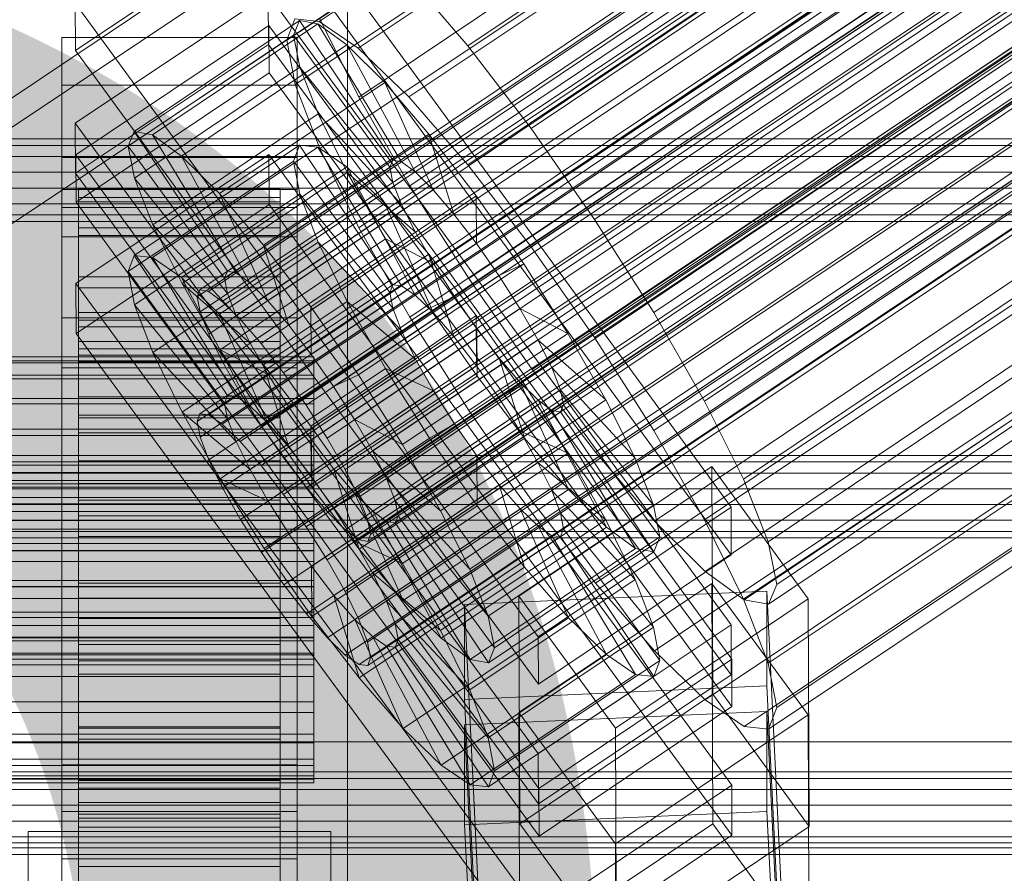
# Model space of a CAD drawing. Header units: millimetres. Extents: x -2233 to 65662, y -50530 to 6847.
# Tile 266 of 656: x 130 to 189, y -33404 to -33353. Entities that reach past the tile are written whole.
import ezdxf

# ---------------------------------------------------------------- set-up
doc = ezdxf.new("R2010")
doc.units = ezdxf.units.MM
for name, color, linetype, lineweight in [('COTAS_O', 1, 'Continuous', 0), ('COTAS_P', 1, 'Continuous', 0), ('frontal_C01', 7, 'Continuous', 0), ('frontal_C01-mix', 7, 'Continuous', 0), ('frontal_C02', 7, 'Continuous', 0), ('frontal_C03', 7, 'Continuous', 0), ('frontal_secador', 7, 'Continuous', 0)]:
    doc.layers.add(name, color=color, linetype=linetype, lineweight=lineweight)
doc.dimstyles.new('R19_100', dxfattribs={"dimtxt": 250, "dimasz": 150, "dimexe": 150, "dimexo": 80, "dimgap": 100, "dimtad": 1, "dimtih": 1, "dimtoh": 1, "dimdsep": 46, "dimcen": 0.09, "dimadec": 0, "dimazin": 0, "dimtfac": 1, "dimtdec": 4, "dimtofl": 0, "dimtmove": 0, "dimatfit": 3, "dimfxl": 1, "dimtolj": 1, "dimtzin": 0, "dimarcsym": 0})

# ---------------------------------------------------------------- blocks, each defined once
blk = doc.blocks.new('DIM_R32_39')
at = {"layer": 'COTAS_O'}
for p, q in [((-1725, -33700), (-1575, -33655)), ((1725, -33700), (1575, -33655)), ((-1725, -34400), (-1725, -33700)), ((-1725, -33700), (1725, -33700)), ((-1725, -33700), (-1575, -33745)), ((1725, -33700), (1575, -33745)), ((1725, -34400), (1725, -33700))]:
    blk.add_line(p, q, dxfattribs=at)
blk.add_text('3450 O', height=250, dxfattribs=at).set_placement((0, -33600))
blk = doc.blocks.new('DIM_R32_40')
at = {"layer": 'COTAS_P'}
for p, q in [((-150, -32200), (550, -32200)), ((550, -32200), (505, -32350)), ((550, -34800), (550, -32200)), ((550, -32200), (595, -32350)), ((550, -34800), (505, -34650)), ((550, -34800), (595, -34650)), ((-150, -34800), (550, -34800))]:
    blk.add_line(p, q, dxfattribs=at)
blk.add_text('2600 P', height=250, rotation=90, dxfattribs=at).set_placement((450, -33500))

msp = doc.modelspace()

# ---------------------------------------------------------------- linework, layer by layer
at = {"layer": 'frontal_C01'}
for p, q in [((141.218, -33369.091), (355.017, -33225.403)), ((141.731, -33369.185), (355.53, -33225.496)), ((141.045, -33369.507), (354.844, -33225.819)), ((142.549, -33369.782), (356.348, -33226.094)), ((141.224, -33370.406), (355.022, -33226.717)), ((143.617, -33370.843), (357.415, -33227.155)), ((141.742, -33371.725), (355.541, -33228.037)), ((144.861, -33372.295), (358.659, -33228.606)), ((142.565, -33373.375), (356.363, -33229.686)), ((359.995, -33230.35), (146.196, -33374.038)), ((157.152, -33354.579), (341.461, -33230.71)), ((143.635, -33375.243), (357.434, -33231.554)), ((147.533, -33375.955), (361.332, -33232.266)), ((144.881, -33377.202), (358.68, -33233.514)), ((150.672, -33357.627), (334.981, -33233.758)), ((148.779, -33377.914), (362.578, -33234.225)), ((146.218, -33379.119), (360.017, -33235.43)), ((149.85, -33379.782), (363.648, -33236.094)), ((345.231, -33235.63), (160.922, -33359.5)), ((147.554, -33380.862), (361.352, -33237.174)), ((150.672, -33381.432), (364.471, -33237.743)), ((148.798, -33382.314), (362.596, -33238.625)), ((151.191, -33382.751), (364.989, -33239.062)), ((153.694, -33362.9), (338.003, -33239.03)), ((149.865, -33383.374), (363.664, -33239.686)), ((151.369, -33383.649), (365.168, -33239.961)), ((150.683, -33383.972), (364.482, -33240.284)), ((151.196, -33384.066), (364.995, -33240.377)), ((164.693, -33364.909), (349.002, -33241.039)), ((157.211, -33368.429), (341.52, -33244.56)), ((168.21, -33370.438), (352.519, -33246.569)), ((160.982, -33373.838), (345.291, -33249.969)), ((171.232, -33375.71), (355.541, -33251.841)), ((164.752, -33378.759), (349.061, -33254.889)), ((173.554, -33380.366), (357.863, -33256.497)), ((168.263, -33382.855), (352.572, -33258.986)), ((175.016, -33384.089), (359.326, -33260.22)), ((171.275, -33385.849), (355.584, -33261.98)), ((175.521, -33386.624), (359.83, -33262.755)), ((173.584, -33387.535), (357.893, -33263.666)), ((175.032, -33387.8), (359.341, -33263.931)), ((130, -33357.709), (228.298, -33291.645)), ((145.277, -33344.323), (172.809, -33382.034)), ((145.289, -33347.146), (133.821, -33354.853)), ((172.821, -33384.857), (145.289, -33347.146)), ((153.641, -33350.482), (157.152, -33354.579)), ((133.821, -33354.853), (133.809, -33352.03)), ((161.341, -33389.742), (133.809, -33352.03)), ((137.313, -33359.671), (147.143, -33353.064)), ((138.396, -33359.868), (148.226, -33353.262)), ((147.143, -33353.064), (146.777, -33353.944)), ((148.226, -33353.262), (147.143, -33353.064)), ((147.143, -33353.064), (152.686, -33361.383)), ((149.953, -33354.524), (148.226, -33353.262)), ((148.226, -33353.262), (153.199, -33361.477)), ((150.672, -33357.627), (148.35, -33352.971)), ((133.847, -33361.063), (145.315, -33353.355)), ((145.315, -33353.355), (145.327, -33356.178)), ((145.315, -33353.355), (172.847, -33391.066)), ((133, -33356.907), (133, -33354.084)), ((133, -33354.084), (147, -33354.084)), ((133, -33400.132), (133, -33354.084)), ((136.948, -33360.55), (146.777, -33353.944)), ((146.777, -33353.944), (152.513, -33361.8)), ((146.777, -33353.944), (147.155, -33355.84)), ((147, -33354.084), (147, -33356.907)), ((147, -33354.084), (147, -33400.132)), ((133.821, -33354.853), (161.353, -33392.564)), ((140.123, -33361.13), (149.953, -33354.524)), ((152.207, -33356.763), (149.953, -33354.524)), ((149.953, -33354.524), (154.017, -33362.075)), ((157.152, -33354.579), (160.922, -33359.5)), ((145.327, -33356.178), (133.859, -33363.885)), ((137.325, -33362.447), (147.155, -33355.84)), ((172.859, -33393.889), (145.327, -33356.178)), ((147.155, -33355.84), (152.692, -33362.698)), ((147.155, -33355.84), (148.249, -33358.625)), ((142.377, -33363.369), (152.207, -33356.763)), ((154.833, -33359.827), (152.207, -33356.763)), ((152.207, -33356.763), (155.085, -33363.136)), ((147, -33356.907), (133, -33356.907)), ((133, -33356.907), (133, -33402.955)), ((147, -33402.955), (147, -33356.907)), ((153.694, -33362.9), (150.672, -33357.627)), ((138.419, -33365.231), (148.249, -33358.625)), ((148.249, -33358.625), (153.21, -33364.017)), ((148.249, -33358.625), (149.985, -33362.108)), ((136.948, -33360.55), (137.313, -33359.671)), ((142.856, -33367.99), (137.313, -33359.671)), ((137.313, -33359.671), (138.396, -33359.868)), ((160.922, -33359.5), (164.693, -33364.909)), ((143.369, -33368.084), (138.396, -33359.868)), ((138.396, -33359.868), (140.123, -33361.13)), ((145.003, -33366.434), (154.833, -33359.827)), ((157.653, -33363.508), (154.833, -33359.827)), ((154.833, -33359.827), (156.329, -33364.587)), ((142.683, -33368.406), (136.948, -33360.55)), ((137.325, -33362.447), (136.948, -33360.55)), ((133.859, -33363.885), (133.847, -33361.063)), ((161.379, -33398.774), (133.847, -33361.063)), ((144.188, -33368.681), (140.123, -33361.13)), ((140.123, -33361.13), (142.377, -33363.369)), ((152.686, -33361.383), (142.856, -33367.99)), ((152.513, -33361.8), (152.686, -33361.383)), ((152.686, -33361.383), (153.199, -33361.477)), ((152.513, -33361.8), (142.683, -33368.406)), ((153.199, -33361.477), (143.369, -33368.084)), ((152.692, -33362.698), (152.513, -33361.8)), ((153.199, -33361.477), (154.017, -33362.075)), ((142.862, -33369.305), (137.325, -33362.447)), ((138.419, -33365.231), (137.325, -33362.447)), ((140.156, -33368.714), (149.985, -33362.108)), ((154.017, -33362.075), (144.188, -33368.681)), ((149.985, -33362.108), (154.033, -33365.667)), ((149.985, -33362.108), (152.246, -33366.052)), ((154.017, -33362.075), (155.085, -33363.136)), ((133, -33365.939), (133, -33363.116)), ((133, -33363.116), (147, -33363.116)), ((133, -33409.164), (133, -33363.116)), ((134, -33373.079), (134, -33363.082)), ((134, -33363.082), (134, -33363.609)), ((134, -33363.082), (146, -33363.082)), ((134, -33363.849), (134, -33363.082)), ((152.692, -33362.698), (142.862, -33369.305)), ((155.085, -33363.136), (145.255, -33369.742)), ((146, -33363.609), (146, -33363.082)), ((146, -33363.082), (146, -33373.079)), ((146, -33363.082), (146, -33363.849)), ((147, -33363.116), (147, -33365.939)), ((147, -33363.116), (147, -33409.164)), ((153.21, -33364.017), (152.692, -33362.698)), ((157.211, -33368.429), (153.694, -33362.9)), ((155.085, -33363.136), (156.329, -33364.587)), ((134, -33373.329), (134, -33363.609)), ((134, -33363.609), (134, -33365.395)), ((134, -33363.609), (146, -33363.609)), ((145.255, -33369.742), (142.377, -33363.369)), ((142.377, -33363.369), (145.003, -33366.434)), ((146, -33365.395), (146, -33363.609)), ((146, -33363.609), (146, -33373.329)), ((157.653, -33363.508), (147.823, -33370.114)), ((157.665, -33366.331), (157.653, -33363.508)), ((160.474, -33367.554), (157.653, -33363.508)), ((133.859, -33363.885), (161.391, -33401.596)), ((134, -33373.442), (134, -33363.849)), ((134, -33363.849), (146, -33363.849)), ((134, -33365.858), (134, -33363.849)), ((153.21, -33364.017), (143.38, -33370.624)), ((146, -33363.849), (146, -33373.442)), ((146, -33363.849), (146, -33365.858)), ((154.033, -33365.667), (153.21, -33364.017)), ((156.329, -33364.587), (146.499, -33371.193)), ((156.329, -33364.587), (157.665, -33366.331)), ((164.693, -33364.909), (168.21, -33370.438)), ((134, -33374.175), (134, -33365.395)), ((134, -33365.395), (134, -33368.318)), ((134, -33365.395), (146, -33365.395)), ((143.38, -33370.624), (138.419, -33365.231)), ((140.156, -33368.714), (138.419, -33365.231)), ((146, -33368.318), (146, -33365.395)), ((146, -33365.395), (146, -33374.175)), ((147, -33365.939), (133, -33365.939)), ((133, -33365.939), (133, -33411.987)), ((134, -33374.394), (134, -33365.858)), ((134, -33365.858), (146, -33365.858)), ((134, -33368.972), (134, -33365.858)), ((142.416, -33372.658), (152.246, -33366.052)), ((154.033, -33365.667), (144.203, -33372.274)), ((146, -33365.858), (146, -33374.394)), ((146, -33365.858), (146, -33368.972)), ((147, -33411.987), (147, -33365.939)), ((152.246, -33366.052), (155.103, -33367.535)), ((152.246, -33366.052), (154.877, -33370.187)), ((155.103, -33367.535), (154.033, -33365.667)), ((146.499, -33371.193), (145.003, -33366.434)), ((145.003, -33366.434), (147.823, -33370.114)), ((147.835, -33372.937), (157.665, -33366.331)), ((157.665, -33366.331), (159.001, -33368.247)), ((155.103, -33367.535), (145.274, -33374.142)), ((150.644, -33374.161), (160.474, -33367.554)), ((156.35, -33369.495), (155.103, -33367.535)), ((160.474, -33367.554), (159.001, -33368.247)), ((163.105, -33371.69), (160.474, -33367.554)), ((134, -33375.559), (134, -33368.318)), ((134, -33368.318), (134, -33372.178)), ((134, -33368.318), (146, -33368.318)), ((142.856, -33367.99), (142.683, -33368.406)), ((142.683, -33368.406), (142.862, -33369.305)), ((143.369, -33368.084), (142.856, -33367.99)), ((144.188, -33368.681), (143.369, -33368.084)), ((146, -33372.178), (146, -33368.318)), ((146, -33368.318), (146, -33375.559)), ((159.001, -33368.247), (149.171, -33374.854)), ((160.982, -33373.838), (157.211, -33368.429)), ((159.001, -33368.247), (160.247, -33370.206)), ((134, -33375.869), (134, -33368.972)), ((134, -33368.972), (146, -33368.972)), ((134, -33372.98), (134, -33368.972)), ((144.203, -33372.274), (140.156, -33368.714)), ((142.416, -33372.658), (140.156, -33368.714)), ((145.255, -33369.742), (144.188, -33368.681)), ((146, -33368.972), (146, -33375.869)), ((146, -33368.972), (146, -33372.98)), ((141.045, -33369.507), (141.218, -33369.091)), ((141.224, -33370.406), (141.045, -33369.507)), ((141.218, -33369.091), (141.731, -33369.185)), ((141.731, -33369.185), (142.549, -33369.782)), ((142.862, -33369.305), (143.38, -33370.624)), ((156.35, -33369.495), (146.52, -33376.101)), ((154.877, -33370.187), (156.35, -33369.495)), ((157.686, -33371.411), (156.35, -33369.495)), ((142.549, -33369.782), (143.617, -33370.843)), ((145.047, -33376.794), (154.877, -33370.187)), ((146.499, -33371.193), (145.255, -33369.742)), ((147.823, -33370.114), (147.835, -33372.937)), ((147.823, -33370.114), (150.644, -33374.161)), ((160.247, -33370.206), (150.417, -33376.813)), ((154.877, -33370.187), (157.698, -33374.234)), ((163.105, -33371.69), (160.247, -33370.206)), ((160.247, -33370.206), (161.318, -33372.075)), ((141.742, -33371.725), (141.224, -33370.406)), ((143.38, -33370.624), (144.203, -33372.274)), ((143.617, -33370.843), (144.861, -33372.295)), ((168.21, -33370.438), (171.232, -33375.71)), ((147.835, -33372.937), (146.499, -33371.193)), ((157.686, -33371.411), (147.856, -33378.018)), ((157.698, -33374.234), (157.686, -33371.411)), ((159.022, -33373.155), (157.686, -33371.411)), ((142.565, -33373.375), (141.742, -33371.725)), ((153.275, -33378.297), (163.105, -33371.69)), ((165.365, -33375.634), (163.105, -33371.69)), ((134, -33377.388), (134, -33372.178)), ((134, -33372.178), (134, -33376.713)), ((134, -33372.178), (146, -33372.178)), ((144.203, -33372.274), (145.274, -33374.142)), ((144.861, -33372.295), (146.196, -33374.038)), ((146, -33376.713), (146, -33372.178)), ((146, -33372.178), (146, -33377.388)), ((161.318, -33372.075), (151.488, -33378.681)), ((165.365, -33375.634), (161.318, -33372.075)), ((161.318, -33372.075), (162.14, -33373.724)), ((-148, -33373.079), (148, -33373.079)), ((134, -33377.767), (134, -33372.98)), ((134, -33372.98), (146, -33372.98)), ((134, -33377.607), (134, -33372.98)), ((134, -33373.329), (134, -33373.079)), ((146, -33373.079), (134, -33373.079)), ((134, -33373.079), (134, -33373.442)), ((145.274, -33374.142), (142.416, -33372.658)), ((145.047, -33376.794), (142.416, -33372.658)), ((146, -33372.98), (146, -33377.767)), ((146, -33372.98), (146, -33377.607)), ((146, -33373.079), (146, -33373.329)), ((146, -33373.442), (146, -33373.079)), ((149.171, -33374.854), (147.835, -33372.937)), ((148, -33373.329), (148, -33373.079)), ((148, -33373.079), (148, -33373.442)), ((159.022, -33373.155), (149.192, -33379.761)), ((160.518, -33377.914), (159.022, -33373.155)), ((160.266, -33374.606), (159.022, -33373.155)), ((-148, -33373.329), (148, -33373.329)), ((-148, -33373.442), (148, -33373.442)), ((134, -33374.175), (134, -33373.329)), ((146, -33373.329), (134, -33373.329)), ((146, -33373.442), (134, -33373.442)), ((134, -33373.442), (134, -33374.394)), ((143.635, -33375.243), (142.565, -33373.375)), ((146, -33373.329), (146, -33374.175)), ((146, -33374.394), (146, -33373.442)), ((148, -33374.175), (148, -33373.329)), ((148, -33373.442), (148, -33374.394)), ((162.14, -33373.724), (152.311, -33380.331)), ((167.102, -33379.117), (162.14, -33373.724)), ((162.14, -33373.724), (162.659, -33375.043)), ((-148, -33374.175), (148, -33374.175)), ((134, -33375.559), (134, -33374.175)), ((146, -33374.175), (134, -33374.175)), ((145.274, -33374.142), (146.52, -33376.101)), ((146, -33374.175), (146, -33375.559)), ((146.196, -33374.038), (147.533, -33375.955)), ((147.868, -33380.84), (157.698, -33374.234)), ((148, -33375.559), (148, -33374.175)), ((149.171, -33374.854), (150.644, -33374.161)), ((150.644, -33374.161), (153.275, -33378.297)), ((157.698, -33374.234), (160.518, -33377.914)), ((164.752, -33378.759), (160.982, -33373.838)), ((-148, -33374.394), (148, -33374.394)), ((146, -33374.394), (134, -33374.394)), ((134, -33374.394), (134, -33375.869)), ((146, -33375.869), (146, -33374.394)), ((148, -33374.394), (148, -33375.869)), ((150.417, -33376.813), (149.171, -33374.854)), ((160.266, -33374.606), (150.436, -33381.213)), ((163.144, -33380.979), (160.266, -33374.606)), ((161.333, -33375.667), (160.266, -33374.606)), ((144.881, -33377.202), (143.635, -33375.243)), ((162.659, -33375.043), (152.829, -33381.65)), ((168.196, -33381.902), (162.659, -33375.043)), ((162.659, -33375.043), (162.837, -33375.942)), ((-148, -33375.559), (148, -33375.559)), ((-148, -33375.869), (148, -33375.869)), ((134, -33377.388), (134, -33375.559)), ((146, -33375.559), (134, -33375.559)), ((146, -33375.869), (134, -33375.869)), ((134, -33375.869), (134, -33377.767)), ((146.52, -33376.101), (145.047, -33376.794)), ((146, -33375.559), (146, -33377.388)), ((146, -33377.767), (146, -33375.869)), ((146.52, -33376.101), (147.856, -33378.018)), ((147.533, -33375.955), (148.779, -33377.914)), ((148, -33377.388), (148, -33375.559)), ((148, -33375.869), (148, -33377.767)), ((161.333, -33375.667), (151.503, -33382.273)), ((162.837, -33375.942), (153.008, -33382.548)), ((155.535, -33382.24), (165.365, -33375.634)), ((165.397, -33383.218), (161.333, -33375.667)), ((162.151, -33376.265), (161.333, -33375.667)), ((162.837, -33375.942), (162.664, -33376.358)), ((168.573, -33383.798), (162.837, -33375.942)), ((167.102, -33379.117), (165.365, -33375.634)), ((171.232, -33375.71), (173.554, -33380.366)), ((162.151, -33376.265), (152.321, -33382.871)), ((162.664, -33376.358), (152.835, -33382.965)), ((167.125, -33384.48), (162.151, -33376.265)), ((162.664, -33376.358), (162.151, -33376.265)), ((168.208, -33384.678), (162.664, -33376.358)), ((134, -33376.713), (134, -33379.536)), ((146, -33376.713), (134, -33376.713)), ((134, -33376.713), (134, -33381.614)), ((146.218, -33379.119), (144.881, -33377.202)), ((147.868, -33380.84), (145.047, -33376.794)), ((146, -33379.536), (146, -33376.713)), ((146, -33381.614), (146, -33376.713)), ((151.488, -33378.681), (150.417, -33376.813)), ((150.417, -33376.813), (153.275, -33378.297)), ((-148, -33377.388), (148, -33377.388)), ((-148, -33377.767), (148, -33377.767)), ((134, -33379.536), (134, -33377.388)), ((146, -33377.388), (134, -33377.388)), ((134, -33379.959), (134, -33377.607)), ((134, -33377.607), (146, -33377.607)), ((134, -33382.539), (134, -33377.607)), ((146, -33377.767), (134, -33377.767)), ((134, -33377.767), (134, -33379.959)), ((146, -33377.388), (146, -33379.536)), ((146, -33377.607), (146, -33379.959)), ((146, -33377.607), (146, -33382.539)), ((146, -33379.959), (146, -33377.767)), ((148, -33379.536), (148, -33377.388)), ((148, -33377.767), (148, -33379.959)), ((147.856, -33378.018), (147.868, -33380.84)), ((147.856, -33378.018), (149.192, -33379.761)), ((148.779, -33377.914), (149.85, -33379.782)), ((150.688, -33384.521), (160.518, -33377.914)), ((153.275, -33378.297), (155.535, -33382.24)), ((160.518, -33377.914), (163.144, -33380.979)), ((152.311, -33380.331), (151.488, -33378.681)), ((151.488, -33378.681), (155.535, -33382.24)), ((168.263, -33382.855), (164.752, -33378.759)), ((148, -33379.536), (-148, -33379.536)), ((134, -33379.536), (146, -33379.536)), ((134, -33381.857), (134, -33379.536)), ((146, -33379.536), (146, -33381.857)), ((147.554, -33380.862), (146.218, -33379.119)), ((148, -33381.857), (148, -33379.536)), ((157.272, -33385.723), (167.102, -33379.117)), ((160.19, -33387.324), (171.658, -33379.616)), ((168.196, -33381.902), (167.102, -33379.117)), ((171.658, -33379.616), (171.715, -33393.164)), ((171.658, -33379.616), (177.394, -33387.473)), ((-148, -33379.959), (148, -33379.959)), ((146, -33379.959), (134, -33379.959)), ((134, -33379.959), (134, -33382.295)), ((146, -33382.295), (146, -33379.959)), ((148, -33379.959), (148, -33382.295)), ((149.192, -33379.761), (150.688, -33384.521)), ((149.192, -33379.761), (150.436, -33381.213)), ((149.85, -33379.782), (150.672, -33381.432)), ((152.829, -33381.65), (152.311, -33380.331)), ((152.311, -33380.331), (157.272, -33385.723)), ((173.554, -33380.366), (175.016, -33384.089)), ((148.798, -33382.314), (147.554, -33380.862)), ((150.688, -33384.521), (147.868, -33380.84)), ((150.436, -33381.213), (153.314, -33387.585)), ((150.436, -33381.213), (151.503, -33382.273)), ((153.314, -33387.585), (163.144, -33380.979)), ((163.144, -33380.979), (165.397, -33383.218)), ((-148, -33381.857), (148, -33381.857)), ((134, -33381.857), (134, -33381.614)), ((134, -33381.614), (134, -33386.546)), ((134, -33381.614), (146, -33381.614)), ((134, -33384.193), (134, -33381.857)), ((146, -33381.857), (134, -33381.857)), ((146, -33386.546), (146, -33381.614)), ((146, -33381.614), (146, -33381.857)), ((146, -33381.857), (146, -33384.193)), ((148, -33384.193), (148, -33381.857)), ((150.672, -33381.432), (151.191, -33382.751)), ((153.008, -33382.548), (152.829, -33381.65)), ((152.829, -33381.65), (158.366, -33388.508)), ((158.366, -33388.508), (168.196, -33381.902)), ((168.573, -33383.798), (168.196, -33381.902)), ((-148, -33382.295), (148, -33382.295)), ((134, -33382.295), (134, -33382.539)), ((146, -33382.295), (134, -33382.295)), ((134, -33382.295), (134, -33384.616)), ((134, -33382.539), (146, -33382.539)), ((134, -33387.439), (134, -33382.539)), ((146, -33382.539), (146, -33382.295)), ((146, -33384.616), (146, -33382.295)), ((146, -33382.539), (146, -33387.439)), ((148, -33382.295), (148, -33384.616)), ((149.865, -33383.374), (148.798, -33382.314)), ((151.503, -33382.273), (155.567, -33389.825)), ((151.503, -33382.273), (152.321, -33382.871)), ((152.835, -33382.965), (153.008, -33382.548)), ((153.008, -33382.548), (158.743, -33390.405)), ((155.535, -33382.24), (157.272, -33385.723)), ((172.809, -33382.034), (161.341, -33389.742)), ((172.821, -33384.857), (172.809, -33382.034)), ((151.191, -33382.751), (151.369, -33383.649)), ((152.321, -33382.871), (157.295, -33391.086)), ((152.321, -33382.871), (152.835, -33382.965)), ((152.835, -33382.965), (158.378, -33391.284)), ((171.275, -33385.849), (168.263, -33382.855)), ((150.683, -33383.972), (149.865, -33383.374)), ((151.369, -33383.649), (151.196, -33384.066)), ((155.567, -33389.825), (165.397, -33383.218)), ((165.397, -33383.218), (167.125, -33384.48)), ((-148, -33384.193), (148, -33384.193)), ((134, -33386.385), (134, -33384.193)), ((134, -33384.193), (134, -33386.546)), ((146, -33384.193), (134, -33384.193)), ((146, -33386.546), (146, -33384.193)), ((146, -33384.193), (146, -33386.385)), ((148, -33386.385), (148, -33384.193)), ((151.196, -33384.066), (150.683, -33383.972)), ((158.743, -33390.405), (168.573, -33383.798)), ((168.208, -33384.678), (168.573, -33383.798)), ((175.016, -33384.089), (175.521, -33386.624)), ((-148, -33384.616), (148, -33384.616)), ((134, -33384.616), (134, -33387.439)), ((146, -33384.616), (134, -33384.616)), ((134, -33384.616), (134, -33386.765)), ((146, -33387.439), (146, -33384.616)), ((146, -33386.765), (146, -33384.616)), ((148, -33384.616), (148, -33386.765)), ((153.314, -33387.585), (150.688, -33384.521)), ((157.295, -33391.086), (167.125, -33384.48)), ((158.378, -33391.284), (168.208, -33384.678)), ((161.353, -33392.564), (172.821, -33384.857)), ((167.125, -33384.48), (168.208, -33384.678)), ((157.272, -33385.723), (158.366, -33388.508)), ((173.584, -33387.535), (171.275, -33385.849)), ((-148, -33386.385), (148, -33386.385)), ((134, -33388.283), (134, -33386.385)), ((134, -33386.385), (134, -33391.173)), ((146, -33386.385), (134, -33386.385)), ((134, -33386.546), (134, -33391.173)), ((134, -33386.546), (146, -33386.546)), ((146, -33391.173), (146, -33386.385)), ((146, -33386.385), (146, -33388.283)), ((146, -33391.173), (146, -33386.546)), ((148, -33388.283), (148, -33386.385)), ((175.521, -33386.624), (175.032, -33387.8)), ((-148, -33386.765), (148, -33386.765)), ((134, -33386.765), (134, -33391.974)), ((146, -33386.765), (134, -33386.765)), ((134, -33386.765), (134, -33388.593)), ((146, -33391.974), (146, -33386.765)), ((146, -33388.593), (146, -33386.765)), ((148, -33386.765), (148, -33388.593)), ((156.962, -33387.819), (174.943, -33387.023)), ((174.943, -33387.023), (174.943, -33392.669)), ((174.943, -33387.023), (177.811, -33446.586)), ((134, -33387.439), (146, -33387.439)), ((134, -33391.974), (134, -33387.439)), ((146, -33387.439), (146, -33391.974)), ((155.567, -33389.825), (153.314, -33387.585)), ((156.962, -33393.466), (156.962, -33387.819)), ((159.83, -33447.383), (156.962, -33387.819)), ((160.247, -33400.872), (160.19, -33387.324)), ((165.926, -33395.18), (160.19, -33387.324)), ((177.394, -33387.473), (165.926, -33395.18)), ((175.032, -33387.8), (173.584, -33387.535)), ((177.451, -33401.021), (177.394, -33387.473)), ((-148, -33388.283), (148, -33388.283)), ((134, -33389.759), (134, -33388.283)), ((134, -33388.283), (134, -33395.18)), ((146, -33388.283), (134, -33388.283)), ((146, -33395.18), (146, -33388.283)), ((146, -33388.283), (146, -33389.759)), ((148, -33389.759), (148, -33388.283)), ((-148, -33388.593), (148, -33388.593)), ((134, -33388.593), (134, -33395.834)), ((146, -33388.593), (134, -33388.593)), ((134, -33388.593), (134, -33389.978)), ((146, -33395.834), (146, -33388.593)), ((146, -33389.978), (146, -33388.593)), ((148, -33388.593), (148, -33389.978)), ((158.366, -33388.508), (158.743, -33390.405)), ((-148, -33389.759), (148, -33389.759)), ((-148, -33389.978), (148, -33389.978)), ((134, -33390.71), (134, -33389.759)), ((134, -33389.759), (134, -33398.295)), ((146, -33389.759), (134, -33389.759)), ((134, -33389.978), (134, -33398.757)), ((146, -33389.978), (134, -33389.978)), ((134, -33389.978), (134, -33390.824)), ((146, -33398.295), (146, -33389.759)), ((146, -33389.759), (146, -33390.71)), ((146, -33398.757), (146, -33389.978)), ((146, -33390.824), (146, -33389.978)), ((148, -33390.71), (148, -33389.759)), ((148, -33389.978), (148, -33390.824)), ((157.295, -33391.086), (155.567, -33389.825)), ((161.341, -33389.742), (161.353, -33392.564)), ((-148, -33390.71), (148, -33390.71)), ((134, -33391.074), (134, -33390.71)), ((134, -33390.71), (134, -33400.304)), ((146, -33390.71), (134, -33390.71)), ((146, -33400.304), (146, -33390.71)), ((146, -33390.71), (146, -33391.074)), ((148, -33391.074), (148, -33390.71)), ((158.743, -33390.405), (158.378, -33391.284)), ((-148, -33390.824), (148, -33390.824)), ((-148, -33391.074), (148, -33391.074)), ((134, -33390.824), (134, -33400.543)), ((146, -33390.824), (134, -33390.824)), ((134, -33390.824), (134, -33391.074)), ((134, -33391.074), (134, -33401.071)), ((146, -33391.074), (134, -33391.074)), ((134, -33391.173), (134, -33395.18)), ((134, -33391.173), (146, -33391.173)), ((146, -33400.543), (146, -33390.824)), ((146, -33391.074), (146, -33390.824)), ((146, -33401.071), (146, -33391.074)), ((146, -33395.18), (146, -33391.173)), ((148, -33390.824), (148, -33391.074)), ((158.378, -33391.284), (157.295, -33391.086)), ((172.847, -33391.066), (161.379, -33398.774)), ((172.859, -33393.889), (172.847, -33391.066)), ((134, -33391.974), (146, -33391.974)), ((134, -33395.834), (134, -33391.974)), ((146, -33391.974), (146, -33395.834)), ((174.943, -33392.669), (156.962, -33393.466)), ((177.811, -33452.232), (174.943, -33392.669)), ((159.83, -33453.029), (156.962, -33393.466)), ((171.715, -33393.164), (160.247, -33400.872)), ((177.451, -33401.021), (171.715, -33393.164)), ((161.391, -33401.596), (172.859, -33393.889)), ((134, -33395.18), (134, -33398.295)), ((134, -33395.18), (146, -33395.18)), ((146, -33398.295), (146, -33395.18)), ((165.926, -33395.18), (165.983, -33408.728)), ((134, -33395.834), (146, -33395.834)), ((134, -33398.757), (134, -33395.834)), ((146, -33395.834), (146, -33398.757)), ((133, -33410.915), (133, -33397.367)), ((133, -33397.367), (147, -33397.367)), ((133, -33406.96), (133, -33397.367)), ((147, -33397.367), (147, -33410.915)), ((147, -33397.367), (147, -33406.96)), ((134, -33398.295), (134, -33400.304)), ((134, -33398.295), (146, -33398.295)), ((146, -33400.304), (146, -33398.295)), ((134, -33398.757), (146, -33398.757)), ((134, -33400.543), (134, -33398.757)), ((146, -33398.757), (146, -33400.543)), ((161.379, -33398.774), (161.391, -33401.596)), ((147, -33400.132), (133, -33400.132)), ((133, -33400.132), (133, -33402.955)), ((134, -33400.304), (134, -33401.071)), ((134, -33400.304), (146, -33400.304)), ((134, -33400.543), (146, -33400.543)), ((134, -33401.071), (134, -33400.543)), ((146, -33401.071), (146, -33400.304)), ((146, -33400.543), (146, -33401.071)), ((147, -33402.955), (147, -33400.132)), ((134, -33401.071), (146, -33401.071)), ((160.247, -33400.872), (165.983, -33408.728)), ((165.983, -33408.728), (177.451, -33401.021)), ((131, -33406.964), (131, -33401.318)), ((131, -33401.318), (149, -33401.318)), ((131, -33446.983), (131, -33401.318)), ((149, -33401.318), (149, -33406.964)), ((149, -33401.318), (149, -33446.983)), ((133, -33402.955), (147, -33402.955))]:
    msp.add_line(p, q, dxfattribs=at)
at = {"layer": 'frontal_C01-mix'}
msp.add_line((150, -33315), (150, -33700), dxfattribs=at)
at = {"layer": 'frontal_C02'}
for p, q in [((148.32, -33353.118), (332.629, -33229.864)), ((146.383, -33354.244), (330.692, -33230.989)), ((150.629, -33354.706), (334.938, -33231.451)), ((141.218, -33376.47), (355.017, -33233.494)), ((141.731, -33376.525), (355.53, -33233.55)), ((146.887, -33356.88), (331.197, -33233.625)), ((141.045, -33376.924), (354.844, -33233.949)), ((142.549, -33377.088), (356.348, -33234.113)), ((153.641, -33357.615), (337.95, -33234.361)), ((141.224, -33377.858), (355.022, -33234.883)), ((143.617, -33378.119), (357.415, -33235.143)), ((141.742, -33379.208), (355.541, -33236.233)), ((144.861, -33379.548), (358.659, -33236.572)), ((142.565, -33380.882), (356.363, -33237.906)), ((148.35, -33360.689), (332.659, -33237.434)), ((359.995, -33238.302), (146.196, -33381.277)), ((157.152, -33361.648), (341.461, -33238.393)), ((143.635, -33382.765), (357.434, -33239.79)), ((147.533, -33383.189), (361.332, -33240.214)), ((144.881, -33384.73), (358.68, -33241.754)), ((148.779, -33385.154), (362.578, -33242.179)), ((150.672, -33365.412), (334.981, -33242.158)), ((146.218, -33386.642), (360.017, -33243.667)), ((345.231, -33243.274), (160.922, -33366.529)), ((149.85, -33387.038), (363.648, -33244.062)), ((147.554, -33388.372), (361.352, -33245.396)), ((150.672, -33388.711), (364.471, -33245.736)), ((148.798, -33389.8), (362.596, -33246.825)), ((151.191, -33390.061), (364.989, -33247.086)), ((149.865, -33390.831), (363.664, -33247.856)), ((153.694, -33370.728), (338.003, -33247.473)), ((150.683, -33391.394), (364.482, -33248.418)), ((151.369, -33390.995), (365.168, -33248.02)), ((151.196, -33391.45), (364.995, -33248.474)), ((164.693, -33371.926), (349.002, -33248.671)), ((157.211, -33376.273), (341.52, -33253.018)), ((168.21, -33377.471), (352.519, -33254.216)), ((160.982, -33381.67), (345.291, -33258.415)), ((171.232, -33382.786), (355.541, -33259.532)), ((164.752, -33386.551), (349.061, -33263.296)), ((173.554, -33387.509), (357.863, -33264.255)), ((168.263, -33390.583), (352.572, -33267.329)), ((175.016, -33391.319), (359.326, -33268.064)), ((171.275, -33393.492), (355.584, -33270.238)), ((175.521, -33393.955), (359.83, -33270.7)), ((173.584, -33395.08), (357.893, -33271.825)), ((175.032, -33395.238), (359.341, -33271.983)), ((228.298, -33293.718), (130, -33359.453)), ((130, -33365.184), (228.298, -33299.448)), ((133.809, -33359.173), (145.277, -33351.504)), ((145.277, -33351.504), (145.289, -33354.485)), ((145.277, -33351.504), (172.809, -33389.026)), ((146.383, -33354.244), (146.872, -33352.961)), ((146.872, -33352.961), (148.32, -33353.118)), ((148.32, -33353.118), (150.629, -33354.706)), ((146.887, -33356.88), (146.383, -33354.244)), ((145.289, -33354.485), (133.821, -33362.154)), ((172.821, -33392.007), (145.289, -33354.485)), ((150.629, -33354.706), (153.641, -33357.615)), ((148.35, -33360.689), (146.887, -33356.88)), ((153.641, -33357.615), (157.152, -33361.648)), ((133.821, -33362.154), (133.809, -33359.173)), ((161.341, -33396.696), (133.809, -33359.173)), ((137.313, -33367.052), (147.143, -33360.478)), ((138.396, -33367.17), (148.226, -33360.596)), ((147.143, -33360.478), (146.777, -33361.438)), ((148.226, -33360.596), (147.143, -33360.478)), ((147.143, -33360.478), (152.686, -33368.8)), ((149.953, -33361.784), (148.226, -33360.596)), ((148.226, -33360.596), (153.199, -33368.856)), ((150.672, -33365.412), (148.35, -33360.689)), ((133, -33364.196), (133, -33361.216)), ((133, -33361.216), (147, -33361.216)), ((133, -33407.034), (133, -33361.216)), ((133.847, -33368.711), (145.315, -33361.042)), ((136.948, -33368.011), (146.777, -33361.438)), ((145.315, -33361.042), (145.327, -33364.022)), ((145.315, -33361.042), (172.847, -33398.564)), ((146.777, -33361.438), (152.513, -33369.255)), ((146.777, -33361.438), (147.155, -33363.41)), ((147, -33361.216), (147, -33364.196)), ((147, -33361.216), (147, -33407.034)), ((140.123, -33368.357), (149.953, -33361.784)), ((152.207, -33363.96), (149.953, -33361.784)), ((149.953, -33361.784), (154.017, -33369.419)), ((157.152, -33361.648), (160.922, -33366.529)), ((133.821, -33362.154), (161.353, -33399.676)), ((137.325, -33369.983), (147.155, -33363.41)), ((147.155, -33363.41), (152.692, -33370.189)), ((147.155, -33363.41), (148.249, -33366.259)), ((147, -33364.196), (133, -33364.196)), ((133, -33364.196), (133, -33410.015)), ((145.327, -33364.022), (133.859, -33371.691)), ((142.377, -33370.533), (152.207, -33363.96)), ((172.859, -33401.545), (145.327, -33364.022)), ((147, -33410.015), (147, -33364.196)), ((154.833, -33366.976), (152.207, -33363.96)), ((152.207, -33363.96), (155.085, -33370.45)), ((153.694, -33370.728), (150.672, -33365.412)), ((138.419, -33372.833), (148.249, -33366.259)), ((148.249, -33366.259), (153.21, -33371.539)), ((148.249, -33366.259), (149.985, -33369.792)), ((160.922, -33366.529), (164.693, -33371.926)), ((136.948, -33368.011), (137.313, -33367.052)), ((142.856, -33375.374), (137.313, -33367.052)), ((137.313, -33367.052), (138.396, -33367.17)), ((143.369, -33375.43), (138.396, -33367.17)), ((138.396, -33367.17), (140.123, -33368.357)), ((145.003, -33373.55), (154.833, -33366.976)), ((157.653, -33370.627), (154.833, -33366.976)), ((154.833, -33366.976), (156.329, -33371.878)), ((142.683, -33375.829), (136.948, -33368.011)), ((137.325, -33369.983), (136.948, -33368.011)), ((144.188, -33375.992), (140.123, -33368.357)), ((140.123, -33368.357), (142.377, -33370.533)), ((133.859, -33371.691), (133.847, -33368.711)), ((161.379, -33406.233), (133.847, -33368.711)), ((152.686, -33368.8), (142.856, -33375.374)), ((153.199, -33368.856), (143.369, -33375.43)), ((152.513, -33369.255), (152.686, -33368.8)), ((152.686, -33368.8), (153.199, -33368.856)), ((153.199, -33368.856), (154.017, -33369.419)), ((152.513, -33369.255), (142.683, -33375.829)), ((154.017, -33369.419), (144.188, -33375.992)), ((152.692, -33370.189), (152.513, -33369.255)), ((154.017, -33369.419), (155.085, -33370.45)), ((142.862, -33376.763), (137.325, -33369.983)), ((138.419, -33372.833), (137.325, -33369.983)), ((140.156, -33376.366), (149.985, -33369.792)), ((152.692, -33370.189), (142.862, -33376.763)), ((149.985, -33369.792), (154.033, -33373.212)), ((149.985, -33369.792), (152.246, -33373.768)), ((153.21, -33371.539), (152.692, -33370.189)), ((133, -33373.734), (133, -33370.753)), ((133, -33370.753), (147, -33370.753)), ((133, -33416.572), (133, -33370.753)), ((134, -33380.437), (134, -33370.445)), ((134, -33370.445), (134, -33370.891)), ((134, -33370.445), (146, -33370.445)), ((134, -33371.293), (134, -33370.445)), ((145.255, -33377.023), (142.377, -33370.533)), ((142.377, -33370.533), (145.003, -33373.55)), ((155.085, -33370.45), (145.255, -33377.023)), ((146, -33370.891), (146, -33370.445)), ((146, -33370.445), (146, -33380.437)), ((146, -33370.445), (146, -33371.293)), ((147, -33370.753), (147, -33373.734)), ((147, -33370.753), (147, -33416.572)), ((157.653, -33370.627), (147.823, -33377.201)), ((157.211, -33376.273), (153.694, -33370.728)), ((155.085, -33370.45), (156.329, -33371.878)), ((157.665, -33373.608), (157.653, -33370.627)), ((160.474, -33374.665), (157.653, -33370.627)), ((134, -33380.648), (134, -33370.891)), ((134, -33370.891), (134, -33372.601)), ((134, -33370.891), (146, -33370.891)), ((134, -33380.838), (134, -33371.293)), ((134, -33371.293), (146, -33371.293)), ((134, -33373.377), (134, -33371.293)), ((146, -33372.601), (146, -33370.891)), ((146, -33370.891), (146, -33380.648)), ((146, -33371.293), (146, -33380.838)), ((146, -33371.293), (146, -33373.377)), ((133.859, -33371.691), (161.391, -33409.214)), ((153.21, -33371.539), (143.38, -33378.112)), ((156.329, -33371.878), (146.499, -33378.452)), ((154.033, -33373.212), (153.21, -33371.539)), ((156.329, -33371.878), (157.665, -33373.608)), ((164.693, -33371.926), (168.21, -33377.471)), ((134, -33381.458), (134, -33372.601)), ((134, -33372.601), (134, -33375.457)), ((134, -33372.601), (146, -33372.601)), ((143.38, -33378.112), (138.419, -33372.833)), ((140.156, -33376.366), (138.419, -33372.833)), ((146, -33375.457), (146, -33372.601)), ((146, -33372.601), (146, -33381.458)), ((147, -33373.734), (133, -33373.734)), ((133, -33373.734), (133, -33419.552)), ((134, -33381.825), (134, -33373.377)), ((134, -33373.377), (146, -33373.377)), ((134, -33376.554), (134, -33373.377)), ((142.416, -33380.342), (152.246, -33373.768)), ((154.033, -33373.212), (144.203, -33379.786)), ((146.499, -33378.452), (145.003, -33373.55)), ((145.003, -33373.55), (147.823, -33377.201)), ((146, -33373.377), (146, -33381.825)), ((146, -33373.377), (146, -33376.554)), ((147, -33419.552), (147, -33373.734)), ((147.835, -33380.182), (157.665, -33373.608)), ((152.246, -33373.768), (155.103, -33375.096)), ((152.246, -33373.768), (154.877, -33377.916)), ((155.103, -33375.096), (154.033, -33373.212)), ((157.665, -33373.608), (159.001, -33375.52)), ((150.644, -33381.238), (160.474, -33374.665)), ((160.474, -33374.665), (159.001, -33375.52)), ((163.105, -33378.812), (160.474, -33374.665)), ((134, -33382.811), (134, -33375.457)), ((134, -33375.457), (134, -33379.265)), ((134, -33375.457), (146, -33375.457)), ((142.856, -33375.374), (142.683, -33375.829)), ((143.369, -33375.43), (142.856, -33375.374)), ((144.188, -33375.992), (143.369, -33375.43)), ((155.103, -33375.096), (145.274, -33381.669)), ((146, -33379.265), (146, -33375.457)), ((146, -33375.457), (146, -33382.811)), ((159.001, -33375.52), (149.171, -33382.094)), ((156.35, -33377.061), (155.103, -33375.096)), ((159.001, -33375.52), (160.247, -33377.485)), ((142.683, -33375.829), (142.862, -33376.763)), ((145.255, -33377.023), (144.188, -33375.992)), ((134, -33383.331), (134, -33376.554)), ((134, -33376.554), (146, -33376.554)), ((134, -33380.609), (134, -33376.554)), ((144.203, -33379.786), (140.156, -33376.366)), ((142.416, -33380.342), (140.156, -33376.366)), ((141.045, -33376.924), (141.218, -33376.47)), ((141.218, -33376.47), (141.731, -33376.525)), ((141.731, -33376.525), (142.549, -33377.088)), ((146, -33376.554), (146, -33383.331)), ((146, -33376.554), (146, -33380.609)), ((160.982, -33381.67), (157.211, -33376.273)), ((141.224, -33377.858), (141.045, -33376.924)), ((142.549, -33377.088), (143.617, -33378.119)), ((142.862, -33376.763), (143.38, -33378.112)), ((146.499, -33378.452), (145.255, -33377.023)), ((156.35, -33377.061), (146.52, -33383.634)), ((147.823, -33377.201), (147.835, -33380.182)), ((147.823, -33377.201), (150.644, -33381.238)), ((154.877, -33377.916), (156.35, -33377.061)), ((157.686, -33378.973), (156.35, -33377.061)), ((141.742, -33379.208), (141.224, -33377.858)), ((160.247, -33377.485), (150.417, -33384.059)), ((163.105, -33378.812), (160.247, -33377.485)), ((160.247, -33377.485), (161.318, -33379.368)), ((168.21, -33377.471), (171.232, -33382.786)), ((143.38, -33378.112), (144.203, -33379.786)), ((143.617, -33378.119), (144.861, -33379.548)), ((145.047, -33384.49), (154.877, -33377.916)), ((147.835, -33380.182), (146.499, -33378.452)), ((154.877, -33377.916), (157.698, -33381.953)), ((157.686, -33378.973), (147.856, -33385.546)), ((153.275, -33385.386), (163.105, -33378.812)), ((157.698, -33381.953), (157.686, -33378.973)), ((159.022, -33380.702), (157.686, -33378.973)), ((165.365, -33382.788), (163.105, -33378.812)), ((134, -33384.615), (134, -33379.265)), ((134, -33379.265), (134, -33383.766)), ((134, -33379.265), (146, -33379.265)), ((142.565, -33380.882), (141.742, -33379.208)), ((144.861, -33379.548), (146.196, -33381.277)), ((146, -33383.766), (146, -33379.265)), ((146, -33379.265), (146, -33384.615)), ((161.318, -33379.368), (151.488, -33385.942)), ((165.365, -33382.788), (161.318, -33379.368)), ((161.318, -33379.368), (162.14, -33381.042)), ((144.203, -33379.786), (145.274, -33381.669)), ((149.171, -33382.094), (147.835, -33380.182)), ((-148, -33380.437), (148, -33380.437)), ((-148, -33380.648), (148, -33380.648)), ((134, -33380.648), (134, -33380.437)), ((146, -33380.437), (134, -33380.437)), ((134, -33380.437), (134, -33380.838)), ((134, -33385.251), (134, -33380.609)), ((134, -33380.609), (146, -33380.609)), ((134, -33385.265), (134, -33380.609)), ((134, -33381.458), (134, -33380.648)), ((146, -33380.648), (134, -33380.648)), ((145.274, -33381.669), (142.416, -33380.342)), ((145.047, -33384.49), (142.416, -33380.342)), ((146, -33380.437), (146, -33380.648)), ((146, -33380.838), (146, -33380.437)), ((146, -33380.609), (146, -33385.251)), ((146, -33380.609), (146, -33385.265)), ((146, -33380.648), (146, -33381.458)), ((148, -33380.648), (148, -33380.437)), ((148, -33380.437), (148, -33380.838)), ((148, -33381.458), (148, -33380.648)), ((159.022, -33380.702), (149.192, -33387.276)), ((160.518, -33385.605), (159.022, -33380.702)), ((160.266, -33382.131), (159.022, -33380.702)), ((-148, -33380.838), (148, -33380.838)), ((146, -33380.838), (134, -33380.838)), ((134, -33380.838), (134, -33381.825)), ((143.635, -33382.765), (142.565, -33380.882)), ((146, -33381.825), (146, -33380.838)), ((146.196, -33381.277), (147.533, -33383.189)), ((148, -33380.838), (148, -33381.825)), ((149.171, -33382.094), (150.644, -33381.238)), ((150.644, -33381.238), (153.275, -33385.386)), ((162.14, -33381.042), (152.311, -33387.616)), ((167.102, -33386.322), (162.14, -33381.042)), ((162.14, -33381.042), (162.659, -33382.392)), ((-148, -33381.458), (148, -33381.458)), ((-148, -33381.825), (148, -33381.825)), ((134, -33382.811), (134, -33381.458)), ((146, -33381.458), (134, -33381.458)), ((146, -33381.825), (134, -33381.825)), ((134, -33381.825), (134, -33383.331)), ((145.274, -33381.669), (146.52, -33383.634)), ((146, -33381.458), (146, -33382.811)), ((146, -33383.331), (146, -33381.825)), ((147.868, -33388.527), (157.698, -33381.953)), ((148, -33382.811), (148, -33381.458)), ((148, -33381.825), (148, -33383.331)), ((157.698, -33381.953), (160.518, -33385.605)), ((164.752, -33386.551), (160.982, -33381.67)), ((150.417, -33384.059), (149.171, -33382.094)), ((160.266, -33382.131), (150.436, -33388.705)), ((162.659, -33382.392), (152.829, -33388.965)), ((163.144, -33388.621), (160.266, -33382.131)), ((161.333, -33383.162), (160.266, -33382.131)), ((168.196, -33389.171), (162.659, -33382.392)), ((162.659, -33382.392), (162.837, -33383.326)), ((-148, -33382.811), (148, -33382.811)), ((134, -33384.615), (134, -33382.811)), ((146, -33382.811), (134, -33382.811)), ((144.881, -33384.73), (143.635, -33382.765)), ((146, -33382.811), (146, -33384.615)), ((148, -33384.615), (148, -33382.811)), ((155.535, -33389.362), (165.365, -33382.788)), ((167.102, -33386.322), (165.365, -33382.788)), ((171.232, -33382.786), (173.554, -33387.509)), ((-148, -33383.331), (148, -33383.331)), ((146, -33383.331), (134, -33383.331)), ((134, -33383.331), (134, -33385.251)), ((146.52, -33383.634), (145.047, -33384.49)), ((146, -33385.251), (146, -33383.331)), ((146.52, -33383.634), (147.856, -33385.546)), ((147.533, -33383.189), (148.779, -33385.154)), ((148, -33383.331), (148, -33385.251)), ((161.333, -33383.162), (151.503, -33389.736)), ((162.151, -33383.725), (152.321, -33390.298)), ((162.837, -33383.326), (153.008, -33389.899)), ((165.397, -33390.797), (161.333, -33383.162)), ((162.151, -33383.725), (161.333, -33383.162)), ((167.125, -33391.985), (162.151, -33383.725)), ((162.664, -33383.78), (162.151, -33383.725)), ((162.837, -33383.326), (162.664, -33383.78)), ((168.573, -33391.143), (162.837, -33383.326)), ((134, -33383.766), (134, -33386.747)), ((146, -33383.766), (134, -33383.766)), ((134, -33383.766), (134, -33388.653)), ((146, -33386.747), (146, -33383.766)), ((146, -33388.653), (146, -33383.766)), ((151.488, -33385.942), (150.417, -33384.059)), ((150.417, -33384.059), (153.275, -33385.386)), ((162.664, -33383.78), (152.835, -33390.354)), ((168.208, -33392.103), (162.664, -33383.78)), ((-148, -33384.615), (148, -33384.615)), ((134, -33386.747), (134, -33384.615)), ((146, -33384.615), (134, -33384.615)), ((146.218, -33386.642), (144.881, -33384.73)), ((147.868, -33388.527), (145.047, -33384.49)), ((146, -33384.615), (146, -33386.747)), ((148, -33386.747), (148, -33384.615)), ((-148, -33385.251), (148, -33385.251)), ((146, -33385.251), (134, -33385.251)), ((134, -33385.251), (134, -33387.457)), ((134, -33387.457), (134, -33385.265)), ((134, -33385.265), (146, -33385.265)), ((134, -33390.205), (134, -33385.265)), ((146, -33387.457), (146, -33385.251)), ((146, -33385.265), (146, -33387.457)), ((146, -33385.265), (146, -33390.205)), ((148, -33385.251), (148, -33387.457)), ((148.779, -33385.154), (149.85, -33387.038)), ((153.275, -33385.386), (155.535, -33389.362)), ((147.856, -33385.546), (147.868, -33388.527)), ((147.856, -33385.546), (149.192, -33387.276)), ((150.688, -33392.178), (160.518, -33385.605)), ((152.311, -33387.616), (151.488, -33385.942)), ((151.488, -33385.942), (155.535, -33389.362)), ((160.518, -33385.605), (163.144, -33388.621)), ((147.554, -33388.372), (146.218, -33386.642)), ((157.272, -33392.895), (167.102, -33386.322)), ((160.19, -33394.238), (171.658, -33386.569)), ((168.263, -33390.583), (164.752, -33386.551)), ((168.196, -33389.171), (167.102, -33386.322)), ((171.658, -33386.569), (171.715, -33400.875)), ((171.658, -33386.569), (177.394, -33394.386)), ((148, -33386.747), (-148, -33386.747)), ((134, -33386.747), (146, -33386.747)), ((134, -33389.062), (134, -33386.747)), ((146, -33386.747), (146, -33389.062)), ((148, -33389.062), (148, -33386.747)), ((149.85, -33387.038), (150.672, -33388.711)), ((-148, -33387.457), (148, -33387.457)), ((146, -33387.457), (134, -33387.457)), ((134, -33387.457), (134, -33389.797)), ((146, -33389.797), (146, -33387.457)), ((148, -33387.457), (148, -33389.797)), ((149.192, -33387.276), (150.688, -33392.178)), ((149.192, -33387.276), (150.436, -33388.705)), ((152.829, -33388.965), (152.311, -33387.616)), ((152.311, -33387.616), (157.272, -33392.895)), ((173.554, -33387.509), (175.016, -33391.319)), ((148.798, -33389.8), (147.554, -33388.372)), ((134, -33389.062), (134, -33388.653)), ((134, -33388.653), (134, -33393.593)), ((134, -33388.653), (146, -33388.653)), ((146, -33393.593), (146, -33388.653)), ((146, -33388.653), (146, -33389.062)), ((150.688, -33392.178), (147.868, -33388.527)), ((150.436, -33388.705), (153.314, -33395.195)), ((150.436, -33388.705), (151.503, -33389.736)), ((150.672, -33388.711), (151.191, -33390.061)), ((153.008, -33389.899), (152.829, -33388.965)), ((152.829, -33388.965), (158.366, -33395.745)), ((153.314, -33395.195), (163.144, -33388.621)), ((163.144, -33388.621), (165.397, -33390.797)), ((-148, -33389.062), (148, -33389.062)), ((134, -33391.402), (134, -33389.062)), ((146, -33389.062), (134, -33389.062)), ((146, -33389.062), (146, -33391.402)), ((148, -33391.402), (148, -33389.062)), ((155.535, -33389.362), (157.272, -33392.895)), ((158.366, -33395.745), (168.196, -33389.171)), ((172.809, -33389.026), (161.341, -33396.696)), ((168.573, -33391.143), (168.196, -33389.171)), ((172.821, -33392.007), (172.809, -33389.026)), ((-148, -33389.797), (148, -33389.797)), ((134, -33389.797), (134, -33390.205)), ((146, -33389.797), (134, -33389.797)), ((134, -33389.797), (134, -33392.112)), ((146, -33390.205), (146, -33389.797)), ((146, -33392.112), (146, -33389.797)), ((148, -33389.797), (148, -33392.112)), ((149.865, -33390.831), (148.798, -33389.8)), ((151.191, -33390.061), (151.369, -33390.995)), ((151.503, -33389.736), (155.567, -33397.371)), ((151.503, -33389.736), (152.321, -33390.298)), ((152.835, -33390.354), (153.008, -33389.899)), ((153.008, -33389.899), (158.743, -33397.717)), ((134, -33390.205), (146, -33390.205)), ((134, -33395.092), (134, -33390.205)), ((146, -33390.205), (146, -33395.092)), ((152.321, -33390.298), (157.295, -33398.558)), ((152.321, -33390.298), (152.835, -33390.354)), ((152.835, -33390.354), (158.378, -33398.676)), ((171.275, -33393.492), (168.263, -33390.583)), ((150.683, -33391.394), (149.865, -33390.831)), ((151.369, -33390.995), (151.196, -33391.45)), ((155.567, -33397.371), (165.397, -33390.797)), ((158.743, -33397.717), (168.573, -33391.143)), ((165.397, -33390.797), (167.125, -33391.985)), ((168.208, -33392.103), (168.573, -33391.143)), ((175.016, -33391.319), (175.521, -33393.955)), ((-148, -33391.402), (148, -33391.402)), ((134, -33393.607), (134, -33391.402)), ((134, -33391.402), (134, -33393.593)), ((146, -33391.402), (134, -33391.402)), ((146, -33393.593), (146, -33391.402)), ((146, -33391.402), (146, -33393.607)), ((148, -33393.607), (148, -33391.402)), ((151.196, -33391.45), (150.683, -33391.394)), ((-148, -33392.112), (148, -33392.112)), ((134, -33392.112), (134, -33395.092)), ((146, -33392.112), (134, -33392.112)), ((134, -33392.112), (134, -33394.244)), ((146, -33395.092), (146, -33392.112)), ((146, -33394.244), (146, -33392.112)), ((148, -33392.112), (148, -33394.244)), ((153.314, -33395.195), (150.688, -33392.178)), ((157.295, -33398.558), (167.125, -33391.985)), ((158.378, -33398.676), (168.208, -33392.103)), ((161.353, -33399.676), (172.821, -33392.007)), ((167.125, -33391.985), (168.208, -33392.103)), ((157.272, -33392.895), (158.366, -33395.745)), ((-148, -33393.607), (148, -33393.607)), ((134, -33393.593), (134, -33398.249)), ((134, -33393.593), (146, -33393.593)), ((134, -33395.528), (134, -33393.607)), ((134, -33393.607), (134, -33398.249)), ((146, -33393.607), (134, -33393.607)), ((146, -33398.249), (146, -33393.593)), ((146, -33398.249), (146, -33393.607)), ((146, -33393.607), (146, -33395.528)), ((148, -33395.528), (148, -33393.607)), ((173.584, -33395.08), (171.275, -33393.492)), ((-148, -33394.244), (148, -33394.244)), ((134, -33394.244), (134, -33399.594)), ((146, -33394.244), (134, -33394.244)), ((134, -33394.244), (134, -33396.048)), ((146, -33399.594), (146, -33394.244)), ((146, -33396.048), (146, -33394.244)), ((148, -33394.244), (148, -33396.048)), ((156.962, -33394.972), (174.943, -33394.179)), ((160.247, -33408.545), (160.19, -33394.238)), ((165.926, -33402.055), (160.19, -33394.238)), ((174.943, -33394.179), (174.943, -33400.141)), ((174.943, -33394.179), (177.811, -33453.445)), ((175.521, -33393.955), (175.032, -33395.238)), ((177.394, -33394.386), (165.926, -33402.055)), ((177.451, -33408.693), (177.394, -33394.386)), ((134, -33395.092), (146, -33395.092)), ((134, -33399.594), (134, -33395.092)), ((146, -33395.092), (146, -33399.594)), ((155.567, -33397.371), (153.314, -33395.195)), ((156.962, -33400.934), (156.962, -33394.972)), ((159.83, -33454.238), (156.962, -33394.972)), ((175.032, -33395.238), (173.584, -33395.08)), ((-148, -33395.528), (148, -33395.528)), ((134, -33397.033), (134, -33395.528)), ((134, -33395.528), (134, -33402.305)), ((146, -33395.528), (134, -33395.528)), ((146, -33402.305), (146, -33395.528)), ((146, -33395.528), (146, -33397.033)), ((148, -33397.033), (148, -33395.528)), ((158.366, -33395.745), (158.743, -33397.717)), ((-148, -33396.048), (148, -33396.048)), ((134, -33396.048), (134, -33403.402)), ((146, -33396.048), (134, -33396.048)), ((134, -33396.048), (134, -33397.401)), ((146, -33403.402), (146, -33396.048)), ((146, -33397.401), (146, -33396.048)), ((148, -33396.048), (148, -33397.401)), ((-148, -33397.033), (148, -33397.033)), ((134, -33398.02), (134, -33397.033)), ((134, -33397.033), (134, -33405.482)), ((146, -33397.033), (134, -33397.033)), ((146, -33405.482), (146, -33397.033)), ((146, -33397.033), (146, -33398.02)), ((148, -33398.02), (148, -33397.033)), ((161.341, -33396.696), (161.353, -33399.676)), ((-148, -33397.401), (148, -33397.401)), ((134, -33397.401), (134, -33406.258)), ((146, -33397.401), (134, -33397.401)), ((134, -33397.401), (134, -33398.211)), ((146, -33406.258), (146, -33397.401)), ((146, -33398.211), (146, -33397.401)), ((148, -33397.401), (148, -33398.211)), ((157.295, -33398.558), (155.567, -33397.371)), ((158.743, -33397.717), (158.378, -33398.676)), ((-148, -33398.02), (148, -33398.02)), ((-148, -33398.211), (148, -33398.211)), ((134, -33398.422), (134, -33398.02)), ((134, -33398.02), (134, -33407.566)), ((146, -33398.02), (134, -33398.02)), ((134, -33398.211), (134, -33407.968)), ((146, -33398.211), (134, -33398.211)), ((134, -33398.211), (134, -33398.422)), ((134, -33398.249), (134, -33402.305)), ((134, -33398.249), (146, -33398.249)), ((146, -33407.566), (146, -33398.02)), ((146, -33398.02), (146, -33398.422)), ((146, -33407.968), (146, -33398.211)), ((146, -33398.422), (146, -33398.211)), ((146, -33402.305), (146, -33398.249)), ((148, -33398.422), (148, -33398.02)), ((148, -33398.211), (148, -33398.422)), ((-148, -33398.422), (148, -33398.422)), ((134, -33398.422), (134, -33408.414)), ((146, -33398.422), (134, -33398.422)), ((146, -33408.414), (146, -33398.422)), ((158.378, -33398.676), (157.295, -33398.558)), ((172.847, -33398.564), (161.379, -33406.233)), ((172.859, -33401.545), (172.847, -33398.564)), ((134, -33399.594), (146, -33399.594)), ((134, -33403.402), (134, -33399.594)), ((146, -33399.594), (146, -33403.402)), ((174.943, -33400.141), (156.962, -33400.934)), ((177.811, -33459.407), (174.943, -33400.141)), ((159.83, -33460.2), (156.962, -33400.934)), ((171.715, -33400.875), (160.247, -33408.545)), ((177.451, -33408.693), (171.715, -33400.875)), ((161.391, -33409.214), (172.859, -33401.545)), ((134, -33402.305), (134, -33405.482)), ((134, -33402.305), (146, -33402.305)), ((146, -33405.482), (146, -33402.305)), ((165.926, -33402.055), (165.983, -33416.362)), ((134, -33403.402), (146, -33403.402)), ((134, -33406.258), (134, -33403.402)), ((146, -33403.402), (146, -33406.258))]:
    msp.add_line(p, q, dxfattribs=at)
at = {"layer": 'frontal_C03'}
for p, q in [((1250, -33360.115), (-1250, -33360.115)), ((1250, -33360.501), (-1250, -33360.501)), ((1250, -33361.167), (-1250, -33361.167)), ((-1250, -33362.1), (1250, -33362.1)), ((1250, -33363.041), (-1250, -33363.041)), ((1250, -33363.974), (-1250, -33363.974)), ((1250, -33364.64), (-1250, -33364.64)), ((1250, -33365.026), (-1250, -33365.026)), ((1250, -33378.949), (-1250, -33378.949)), ((1250, -33379.335), (-1250, -33379.335)), ((1250, -33380.001), (-1250, -33380.001)), ((-1250, -33380.934), (1250, -33380.934)), ((1250, -33381.875), (-1250, -33381.875)), ((1250, -33382.808), (-1250, -33382.808)), ((1250, -33383.473), (-1250, -33383.473)), ((1250, -33383.86), (-1250, -33383.86)), ((1250, -33397.783), (-1250, -33397.783)), ((1250, -33398.169), (-1250, -33398.169)), ((1250, -33398.835), (-1250, -33398.835)), ((-1250, -33399.767), (1250, -33399.767)), ((1250, -33400.709), (-1250, -33400.709)), ((1250, -33401.641), (-1250, -33401.641)), ((1250, -33402.307), (-1250, -33402.307)), ((1250, -33402.694), (-1250, -33402.694))]:
    msp.add_line(p, q, dxfattribs=at)
at = {"layer": 'frontal_secador'}
for p, q in [((-1250, -33396), (1250, -33396)), ((-1250, -33402), (1250, -33402))]:
    msp.add_line(p, q, dxfattribs=at)

# ---------------------------------------------------------------- dimensions: what is measured, and where the dimension line sits
at = {"layer": 'COTAS_O'}
dim = msp.add_aligned_dim(p1=(-1725, -34400), p2=(1725, -34400), distance=700, text='<> O', dimstyle='R19_100', dxfattribs=at)
dim.commit()
dim.dimension.update_dxf_attribs({"geometry": 'DIM_R32_39', "text_midpoint": (0, -33700)})
at = {"layer": 'COTAS_P'}
dim = msp.add_aligned_dim(p1=(-150, -34800), p2=(-150, -32200), distance=-700, text='<> P', dimstyle='R19_100', dxfattribs=at)
dim.commit()
dim.dimension.update_dxf_attribs({"geometry": 'DIM_R32_40', "text_midpoint": (550, -33500)})

doc.saveas('drawing.dxf')
